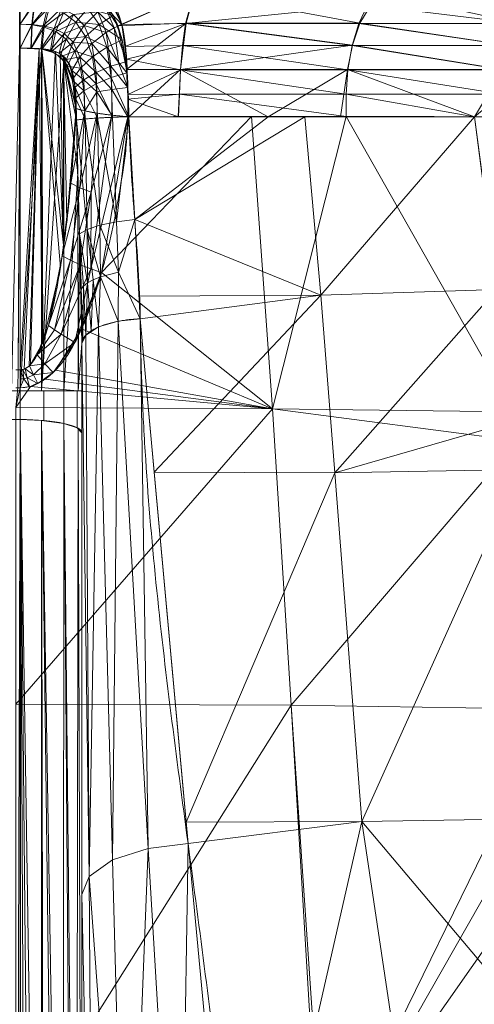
# Model space of a CAD drawing. Header units: millimetres. Extents: x -71 to 71, y -145 to 145.
# Tile 449 of 497: x 0 to 21, y 78 to 122. Entities that reach past the tile are written whole.
import ezdxf

# ---------------------------------------------------------------- set-up
doc = ezdxf.new("R2010")
doc.units = ezdxf.units.MM
doc.layers.add('1', color=7, linetype='CONTINUOUS')

msp = doc.modelspace()

# ---------------------------------------------------------------- linework, layer by layer
at = {"layer": '1', "color": 163, "linetype": 'Continuous', "lineweight": 13}
for p, q in [((0.2, 106.592, -43.162), (0.2, 121.191, -43.162)), ((0.2, 121.191, 43.163), (0.2, 105.639, 43.163)), ((3, 105.639, 40.363), (3, 107.788, 40.363)), ((0.2, 105.639, 43.163), (-0.2, 105.639, 43.163)), ((0.2, 104.34, 43.305), (-0.2, 104.34, 43.305)), ((0.2, 104.34, 43.305), (0.2, 40.777, 57.396)), ((3, 52.121, 52.014), (3, 103.734, 40.571))]:
    msp.add_line(p, q, dxfattribs=at)
at = {"layer": '1', "color": 163, "linetype": 'Continuous', "lineweight": 13, "extrusion": (-1, -6.31314e-05, 0)}
msp.add_arc((-121.191, -46.162, -0.208), 3, 90, 178.9872, dxfattribs=at)
at = {"layer": '1', "color": 163, "linetype": 'Continuous', "lineweight": 13, "extrusion": (-1, -4.69884e-05, -4.18213e-15)}
msp.add_arc((-121.191, 46.163, -0.206), 3, 181.0403, 270, dxfattribs=at)
at = {"layer": '1', "color": 163, "linetype": 'Continuous', "lineweight": 13, "extrusion": (0.999896, -0.014413, 0)}
msp.add_arc((106.584, -46.162, -1.336), 3, 90, 105.6502, dxfattribs=at)
at = {"layer": '1', "color": 163, "linetype": 'Continuous', "lineweight": 13, "extrusion": (0, 1, 0)}
msp.add_arc((-0.2, 40.363, 105.639), 2.8, 90, 180, dxfattribs=at)
at = {"layer": '1', "color": 163, "linetype": 'Continuous', "lineweight": 13, "extrusion": (-1, 0, 0)}
msp.add_arc((-105.639, 49.163, -0.2), 6, 270, 282.5, dxfattribs=at)
at = {"layer": '1', "color": 163, "linetype": 'Continuous', "lineweight": 13, "extrusion": (1, 0, 0)}
msp.add_arc((105.639, 49.163, 3), 8.8, 257.5, 270, dxfattribs=at)
at = {"layer": '1', "color": 163, "linetype": 'Continuous', "lineweight": 13, "extrusion": (0, 0.976296, -0.21644)}
msp.add_arc((-0.2, 62.062, 92.494), 2.8, 90, 180, dxfattribs=at)
at = {"layer": '1', "color": 163, "linetype": 'Continuous', "lineweight": 13}
for points, knots in [([(0.2, 124.19, -46.109), (0.864, 124.19, -46.093), (1.514, 124.193, -45.886), (2.749, 124.109, -45.104), (3.301, 124.029, -44.55), (4.239, 123.526, -43.12), (4.599, 123.124, -42.25), (4.923, 121.847, -40.968), (4.995, 121.3, -40.545), (5.077, 119.871, -39.931), (5.09, 118.985, -39.763), (5.084, 118.086, -39.876)], [0, 0, 0, 0, 0.25, 0.25, 0.5, 0.5, 0.75, 0.75, 0.875, 0.875, 1, 1, 1, 1]), ([(5.127, 118.086, 39.738), (5.119, 118.849, 39.777), (5.094, 119.494, 39.961), (4.996, 120.645, 40.453), (4.924, 121.141, 40.764), (4.617, 122.434, 41.787), (4.29, 123.028, 42.586), (3.385, 123.818, 44.07), (2.822, 124.008, 44.744), (1.576, 124.191, 45.743), (0.885, 124.19, 46.072), (0.2, 124.19, 46.108)], [0, 0, 0, 0, 0.124999, 0.124999, 0.249999, 0.249999, 0.499999, 0.499999, 0.75, 0.75, 1, 1, 1, 1]), ([(0.2, 121.191, 43.163), (0.53, 121.191, 43.163), (0.863, 121.194, 43.103), (1.48, 121.11, 42.875), (1.768, 121.02, 42.704), (2.251, 120.59, 42.295), (2.437, 120.248, 42.062), (2.624, 119.512, 41.769), (2.671, 119.232, 41.682), (2.737, 118.615, 41.55), (2.756, 118.282, 41.505), (2.76, 117.938, 41.496)], [0, 0, 0, 0, 0.25, 0.25, 0.5, 0.5, 0.75, 0.75, 0.875, 0.875, 1, 1, 1, 1]), ([(2.734, 118.455, -41.554), (2.744, 118.788, -41.533), (2.731, 119.127, -41.563), (2.665, 119.723, -41.692), (2.612, 119.978, -41.789), (2.406, 120.598, -42.104), (2.205, 120.826, -42.342), (1.715, 121.101, -42.738), (1.439, 121.147, -42.893), (0.834, 121.193, -43.108), (0.521, 121.191, -43.162), (0.2, 121.191, -43.162)], [0, 0, 0, 0, 0.125, 0.125, 0.25, 0.25, 0.5, 0.5, 0.75, 0.75, 1, 1, 1, 1]), ([(0.2, 106.592, -43.162), (0.497, 106.583, -43.162), (0.758, 106.887, -43.115), (1.178, 107.669, -42.995), (1.338, 108.127, -42.925), (1.547, 108.857, -42.818), (1.61, 109.11, -42.782), (1.727, 109.629, -42.71), (1.781, 109.891, -42.674), (1.935, 110.685, -42.563), (2.025, 111.225, -42.489), (2.266, 112.855, -42.264), (2.392, 113.957, -42.114), (2.549, 115.623, -41.889), (2.596, 116.18, -41.814), (2.649, 116.88, -41.72), (2.659, 117.02, -41.701), (2.679, 117.301, -41.664), (2.688, 117.442, -41.646), (2.712, 117.869, -41.599), (2.725, 118.159, -41.573), (2.734, 118.455, -41.554)], [0, 0, 0, 0, 0.125, 0.125, 0.25, 0.25, 0.3125, 0.3125, 0.375, 0.375, 0.5, 0.5, 0.75, 0.75, 0.875, 0.875, 0.90625, 0.90625, 0.9375, 0.9375, 1, 1, 1, 1]), ([(5.084, 118.086, -39.876), (5.071, 117.694, -39.927), (5.051, 117.323, -39.994), (5.008, 116.766, -40.12), (4.992, 116.568, -40.171), (4.955, 116.27, -40.252), (4.935, 116.134, -40.289), (4.834, 115.436, -40.482), (4.745, 114.875, -40.637), (4.445, 113.208, -41.101), (4.205, 112.107, -41.41), (3.741, 110.477, -41.872), (3.568, 109.936, -42.026), (3.272, 109.143, -42.252), (3.167, 108.882, -42.327), (2.94, 108.362, -42.476), (2.818, 108.083, -42.557), (2.411, 107.33, -42.783), (2.1, 106.868, -42.927), (1.279, 106.079, -43.176), (0.77, 105.775, -43.273), (0.188, 105.783, -43.273)], [0, 0, 0, 0, 0.0625, 0.0625, 0.09375, 0.09375, 0.125, 0.125, 0.25, 0.25, 0.5, 0.5, 0.625, 0.625, 0.6875, 0.6875, 0.75, 0.75, 0.875, 0.875, 1, 1, 1, 1]), ([(5.651, 108.914, 37.604), (5.642, 109.707, 37.929), (5.605, 110.397, 38.192), (5.512, 111.897, 38.676), (5.455, 112.653, 38.887), (5.283, 114.944, 39.424), (5.171, 116.498, 39.654), (5.126, 118.086, 39.739)], [0, 0, 0, 0, 0.25, 0.25, 0.5, 0.5, 1, 1, 1, 1]), ([(2.76, 117.938, 41.496), (2.78, 116.175, 41.452), (2.835, 114.454, 41.329), (2.918, 111.919, 41.043), (2.945, 111.083, 40.931), (2.986, 109.424, 40.674), (3, 108.604, 40.523), (3, 107.788, 40.363)], [0, 0, 0, 0, 0.5, 0.5, 0.75, 0.75, 1, 1, 1, 1]), ([(10.073, 61.306, 14.515), (10.025, 65.303, 16.379), (9.724, 69.277, 18.296), (8.887, 77.201, 22.183), (8.351, 81.15, 24.154), (7.555, 87.071, 27.114), (7.291, 89.044, 28.101), (6.796, 92.992, 30.07), (6.564, 94.967, 31.051), (6.164, 98.924, 32.995), (5.995, 100.906, 33.959), (5.81, 103.894, 35.371), (5.76, 104.892, 35.836), (5.704, 106.395, 36.517), (5.689, 106.898, 36.742), (5.665, 107.905, 37.182), (5.656, 108.409, 37.397), (5.651, 108.914, 37.604)], [0, 0, 0, 0, 0.25, 0.25, 0.5, 0.5, 0.625, 0.625, 0.75, 0.75, 0.875, 0.875, 0.9375, 0.9375, 0.96875, 0.96875, 1, 1, 1, 1]), ([(3, 107.788, 40.363), (3, 107.255, 40.145), (3, 106.731, 39.927), (3, 105.688, 39.491), (3, 105.169, 39.274), (3, 103.617, 38.626), (3, 102.587, 38.201), (3, 99.492, 36.946), (3, 97.423, 36.138), (3, 93.265, 34.571), (3, 91.177, 33.812), (3, 86.99, 32.32), (3, 84.891, 31.588), (3, 78.599, 29.396), (3, 74.409, 27.941), (3, 66.147, 24.843), (3, 62.077, 23.198), (3, 58.122, 21.357)], [0, 0, 0, 0, 0.03125, 0.03125, 0.0625, 0.0625, 0.125, 0.125, 0.25, 0.25, 0.375, 0.375, 0.5, 0.5, 0.75, 0.75, 1, 1, 1, 1])]:
    msp.add_open_spline(points, degree=3, knots=knots, dxfattribs=at)
for points in [[(0.161, 121.191, 43.163), (0.174, 121.191, 43.163), (0.187, 121.191, 43.163), (0.2, 121.191, 43.163)], [(0.2, 121.191, -43.162), (0.191, 121.191, -43.162), (0.181, 121.191, -43.162), (0.172, 121.191, -43.162)], [(5.084, 118.086, -39.876), (7.855, 118.087, -39.535), (13.329, 118.087, -38.289), (18.427, 118.087, -35.972), (20.83, 118.086, -34.574)], [(20.825, 118.086, 34.342), (18.428, 118.086, 35.762), (13.344, 118.084, 38.118), (7.889, 118.085, 39.388), (5.127, 118.086, 39.739)], [(0, 106.594, -43.162), (0.067, 106.594, -43.162), (0.133, 106.593, -43.162), (0.2, 106.592, -43.162)], [(0.188, 105.783, -43.273), (0.126, 105.784, -43.273), (0.063, 105.784, -43.273), (0, 105.785, -43.273)]]:
    msp.add_open_spline(points, degree=3, dxfattribs=at)
for points, weights in [([(2.734, 118.455, -41.554), (3.435, 118.214, -40.063), (5.084, 118.086, -39.876)], [1, 0.874367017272, 0.999996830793]), ([(5.126, 118.086, 39.739), (3.445, 118.036, 39.949), (2.76, 117.938, 41.496)], [1, 0.870655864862, 0.999983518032]), ([(5.651, 108.914, 37.604), (3, 108.797, 37.892), (3, 107.788, 40.363)], [1, 0.747160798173, 1])]:
    msp.add_rational_spline(points, weights, degree=2, dxfattribs=at)
for points in [[(8.107, 123.738, 43.425), (3.837, 123.423, 43.328), (4.632, 122.206, 41.672)], [(4.815, 122.273, -41.395), (4.238, 123.428, -42.999), (8.093, 123.733, -43.156)], [(4.632, 122.206, 41.672), (7.735, 122.325, 41.333), (8.107, 123.738, 43.425)], [(8.093, 123.733, -43.156), (7.706, 122.318, -41), (4.815, 122.273, -41.395)], [(7.706, 122.318, -41), (8.093, 123.733, -43.156), (15.976, 123.14, -39.583)], [(8.107, 123.738, 43.425), (7.735, 122.325, 41.333), (15.629, 122.324, 38.982)], [(15.629, 122.324, 38.982), (16.47, 123.737, 40.901), (8.107, 123.738, 43.425)], [(16.47, 123.737, 40.901), (15.629, 122.324, 38.982), (22.87, 122.321, 35.044)], [(22.87, 122.321, 35.044), (24.02, 123.732, 36.631), (16.47, 123.737, 40.901)], [(0.161, 122.327, 43.386), (0.2, 122.326, 43.386), (0.2, 123.293, 44.022)], [(0.2, 123.293, 44.022), (0.161, 123.293, 44.023), (0.161, 122.327, 43.386)], [(0.172, 122.284, -43.369), (0.171, 123.293, -44.022), (0.2, 123.293, -44.022)], [(0.2, 123.293, -44.022), (0.2, 122.284, -43.368), (0.172, 122.284, -43.369)], [(0.2, 122.284, -43.368), (0.2, 123.293, -44.022), (0.832, 123.262, -43.94)], [(0.863, 123.23, 43.904), (0.2, 123.293, 44.022), (0.2, 122.284, 43.369)], [(0.832, 123.262, -43.94), (0.717, 122.266, -43.318), (0.2, 122.284, -43.368)], [(0.2, 122.284, 43.369), (0.742, 122.247, 43.306), (0.863, 123.23, 43.904)], [(0.717, 122.266, -43.318), (0.832, 123.262, -43.94), (1.459, 123.175, -43.703)], [(1.459, 123.175, -43.703), (1.233, 122.208, -43.164), (0.717, 122.266, -43.318)], [(1.525, 123.074, 43.604), (0.863, 123.23, 43.904), (0.742, 122.247, 43.306)], [(0.742, 122.247, 43.306), (1.287, 122.144, 43.126), (1.525, 123.074, 43.604)], [(1.233, 122.208, -43.164), (1.459, 123.175, -43.703), (2.066, 123.011, -43.313)], [(2.066, 123.011, -43.313), (1.734, 122.09, -42.903), (1.233, 122.208, -43.164)], [(2.158, 122.805, 43.141), (1.525, 123.074, 43.604), (1.287, 122.144, 43.126)], [(1.734, 122.09, -42.903), (2.066, 123.011, -43.313), (2.622, 122.719, -42.77)], [(2.158, 122.805, 43.141), (2.721, 122.372, 42.544), (3.262, 123.001, 42.863)], [(3.776, 122.275, 41.951), (3.262, 123.001, 42.863), (2.721, 122.372, 42.544)], [(3.262, 123.001, 42.863), (3.776, 122.275, 41.951), (4.422, 122.673, 42.194)], [(3.72, 122.844, -42.298), (4.054, 123.075, -42.468), (4.461, 122.113, -41.316)], [(4.054, 123.075, -42.468), (4.387, 123.25, -42.668), (4.815, 122.273, -41.395)], [(4.815, 122.273, -41.395), (4.461, 122.113, -41.316), (4.054, 123.075, -42.468)], [(15.976, 123.14, -39.583), (15.58, 122.317, -38.658), (7.706, 122.318, -41)], [(22.813, 122.315, -34.758), (15.58, 122.317, -38.658), (15.976, 123.14, -39.583)], [(15.976, 123.14, -39.583), (23.365, 123.137, -35.534), (22.813, 122.315, -34.758)], [(1.287, 122.144, 43.126), (1.814, 121.948, 42.827), (2.158, 122.805, 43.141)], [(2.622, 122.719, -42.77), (2.199, 121.865, -42.533), (1.734, 122.09, -42.903)], [(2.721, 122.372, 42.544), (2.158, 122.805, 43.141), (1.814, 121.948, 42.827)], [(2.199, 121.865, -42.533), (2.622, 122.719, -42.77), (3.096, 122.227, -42.082)], [(3.72, 122.844, -42.298), (3.096, 122.227, -42.082), (2.622, 122.719, -42.77)], [(3.096, 122.227, -42.082), (3.72, 122.844, -42.298), (4.107, 121.913, -41.274)], [(4.461, 122.113, -41.316), (4.107, 121.913, -41.274), (3.72, 122.844, -42.298)], [(4.822, 121.572, 41.105), (4.422, 122.673, 42.194), (3.776, 122.275, 41.951)], [(0.161, 122.327, 43.386), (0.161, 122.283, 43.377), (0.2, 122.282, 43.377), (0.2, 122.326, 43.386)], [(0.2, 122.282, 43.377), (0.161, 122.283, 43.377), (0.161, 121.191, 43.163)], [(0.161, 121.191, 43.163), (0.2, 121.191, 43.163), (0.2, 122.282, 43.377)], [(0.172, 121.191, -43.162), (0.172, 122.284, -43.369), (0.2, 122.284, -43.368)], [(0.2, 122.284, -43.368), (0.2, 121.191, -43.162), (0.172, 121.191, -43.162)], [(0.2, 121.191, -43.162), (0.2, 122.284, -43.368), (0.717, 122.266, -43.318)], [(0.742, 122.247, 43.306), (0.2, 122.284, 43.369), (0.2, 121.191, 43.163)], [(0.717, 122.266, -43.318), (0.675, 121.189, -43.122), (0.2, 121.191, -43.162)], [(0.2, 121.191, 43.163), (0.694, 121.187, 43.118), (0.742, 122.247, 43.306)], [(0.675, 121.189, -43.122), (0.717, 122.266, -43.318), (1.233, 122.208, -43.164)], [(1.233, 122.208, -43.164), (1.137, 121.17, -43.001), (0.675, 121.189, -43.122)], [(1.287, 122.144, 43.126), (0.742, 122.247, 43.306), (0.694, 121.187, 43.118)], [(0.694, 121.187, 43.118), (1.172, 121.152, 42.989), (1.287, 122.144, 43.126)], [(1.137, 121.17, -43.001), (1.233, 122.208, -43.164), (1.734, 122.09, -42.903)], [(1.734, 122.09, -42.903), (1.57, 121.11, -42.804), (1.137, 121.17, -43.001)], [(1.814, 121.948, 42.827), (1.287, 122.144, 43.126), (1.172, 121.152, 42.989)], [(1.57, 121.11, -42.804), (1.734, 122.09, -42.903), (2.199, 121.865, -42.533)], [(1.814, 121.948, 42.827), (2.288, 121.606, 42.422), (2.721, 122.372, 42.544)], [(3.096, 122.227, -42.082), (2.601, 121.47, -42.06), (2.199, 121.865, -42.533)], [(3.168, 121.721, 41.861), (2.721, 122.372, 42.544), (2.288, 121.606, 42.422)], [(2.601, 121.47, -42.06), (3.096, 122.227, -42.082), (3.444, 121.408, -41.32)], [(2.721, 122.372, 42.544), (3.168, 121.721, 41.861), (3.776, 122.275, 41.951)], [(4.107, 121.913, -41.274), (3.444, 121.408, -41.32), (3.096, 122.227, -42.082)], [(4.127, 121.245, 41.059), (3.776, 122.275, 41.951), (3.168, 121.721, 41.861)], [(3.776, 122.275, 41.951), (4.127, 121.245, 41.059), (4.822, 121.572, 41.105)], [(4.107, 121.913, -41.274), (4.461, 122.113, -41.316), (4.675, 120.489, -40.267)], [(4.461, 122.113, -41.316), (4.815, 122.273, -41.395), (5.036, 120.585, -40.238)], [(5.036, 120.585, -40.238), (4.675, 120.489, -40.267), (4.461, 122.113, -41.316)], [(7.735, 122.325, 41.333), (4.632, 122.206, 41.672), (5.031, 120.233, 40.28)], [(4.951, 121.272, -40.691), (4.815, 122.273, -41.395), (7.706, 122.318, -41)], [(7.706, 122.318, -41), (7.567, 121.319, -40.222), (4.951, 121.272, -40.691)], [(5.031, 120.233, 40.28), (7.478, 120.223, 39.893), (7.735, 122.325, 41.333)], [(15.298, 121.324, 38.228), (7.735, 122.325, 41.333), (7.478, 120.223, 39.893)], [(15.277, 121.318, -37.951), (7.567, 121.319, -40.222), (7.706, 122.318, -41)], [(7.706, 122.318, -41), (15.58, 122.317, -38.658), (15.277, 121.318, -37.951)], [(15.298, 121.324, 38.228), (15.629, 122.324, 38.982), (7.735, 122.325, 41.333)], [(22.4, 121.316, -34.178), (15.277, 121.318, -37.951), (15.58, 122.317, -38.658)], [(15.629, 122.324, 38.982), (15.298, 121.324, 38.228), (22.427, 121.322, 34.432)], [(15.58, 122.317, -38.658), (22.813, 122.315, -34.758), (22.4, 121.316, -34.178)], [(22.427, 121.322, 34.432), (22.87, 122.321, 35.044), (15.629, 122.324, 38.982)], [(1.172, 121.152, 42.989), (1.616, 121.044, 42.778), (1.814, 121.948, 42.827)], [(2.199, 121.865, -42.533), (1.96, 120.964, -42.54), (1.57, 121.11, -42.804)], [(2.288, 121.606, 42.422), (1.814, 121.948, 42.827), (1.616, 121.044, 42.778)], [(1.616, 121.044, 42.778), (2.009, 120.805, 42.5), (2.288, 121.606, 42.422)], [(1.96, 120.964, -42.54), (2.199, 121.865, -42.533), (2.601, 121.47, -42.06)], [(2.67, 121.065, 41.943), (2.288, 121.606, 42.422), (2.009, 120.805, 42.5)], [(2.288, 121.606, 42.422), (2.67, 121.065, 41.943), (3.168, 121.721, 41.861)], [(3.476, 120.805, 41.178), (3.168, 121.721, 41.861), (2.67, 121.065, 41.943)], [(3.168, 121.721, 41.861), (3.476, 120.805, 41.178), (4.127, 121.245, 41.059)], [(3.444, 121.408, -41.32), (4.107, 121.913, -41.274), (4.316, 120.374, -40.342)], [(4.675, 120.489, -40.267), (4.316, 120.374, -40.342), (4.107, 121.913, -41.274)], [(5.045, 120.069, 40.207), (4.822, 121.572, 41.105), (4.127, 121.245, 41.059)], [(-0.2, 105.639, 43.163), (0.2, 105.639, 43.163), (0.2, 121.191, 43.163), (0.161, 121.191, 43.163)], [(0.2, 121.191, -43.162), (0.2, 106.592, -43.162), (0.1, 106.593, -43.162)], [(0.172, 121.191, -43.162), (0.2, 121.191, -43.162), (0.1, 106.593, -43.162)], [(0.2, 106.592, -43.162), (0.2, 121.191, -43.162), (1.052, 121.175, -43.029)], [(1.169, 121.151, 42.987), (0.2, 121.191, 43.163), (0.2, 105.639, 43.163)], [(0.374, 106.623, -43.157), (0.2, 106.592, -43.162), (1.052, 121.175, -43.029)], [(0.2, 105.639, 43.163), (1.169, 105.639, 42.99), (1.169, 121.151, 42.987)], [(1.052, 121.175, -43.029), (0.599, 106.769, -43.133), (0.374, 106.623, -43.157)], [(0.669, 106.839, -43.123), (0.599, 106.769, -43.133), (1.052, 121.175, -43.029)], [(1.19, 107.778, -42.979), (0.669, 106.839, -43.123), (1.052, 121.175, -43.029)], [(1.052, 121.175, -43.029), (1.182, 121.152, -42.965), (1.19, 107.778, -42.979)], [(1.789, 120.962, 42.668), (1.181, 121.151, 42.985), (1.169, 105.639, 42.99)], [(1.181, 121.151, 42.985), (1.169, 121.151, 42.987), (1.169, 105.639, 42.99)], [(1.182, 121.152, -42.965), (2.025, 111.249, -42.486), (1.218, 107.83, -42.971)], [(2.163, 112.25, -42.348), (1.182, 121.152, -42.965), (1.798, 121.04, -42.661)], [(2.163, 112.25, -42.348), (2.025, 111.249, -42.486), (1.182, 121.152, -42.965)], [(1.218, 107.83, -42.971), (1.19, 107.778, -42.979), (1.182, 121.152, -42.965)], [(2.601, 121.47, -42.06), (2.292, 120.678, -42.222), (1.96, 120.964, -42.54)], [(2.292, 120.678, -42.222), (2.601, 121.47, -42.06), (2.905, 120.808, -41.538)], [(3.444, 121.408, -41.32), (2.905, 120.808, -41.538), (2.601, 121.47, -42.06)], [(2.905, 120.808, -41.538), (3.444, 121.408, -41.32), (3.642, 120.092, -40.626)], [(4.316, 120.374, -40.342), (3.642, 120.092, -40.626), (3.444, 121.408, -41.32)], [(4.323, 119.861, 40.315), (4.127, 121.245, 41.059), (3.476, 120.805, 41.178)], [(4.127, 121.245, 41.059), (4.323, 119.861, 40.315), (5.045, 120.069, 40.207)], [(5.029, 120.702, -40.29), (4.951, 121.272, -40.691), (7.567, 121.319, -40.222)], [(7.567, 121.319, -40.222), (7.477, 120.218, -39.717), (5.029, 120.702, -40.29)], [(15.086, 120.218, -37.504), (7.477, 120.218, -39.717), (7.567, 121.319, -40.222)], [(7.478, 120.223, 39.893), (15.058, 120.222, 37.682), (15.298, 121.324, 38.228)], [(7.567, 121.319, -40.222), (15.277, 121.318, -37.951), (15.086, 120.218, -37.504)], [(15.298, 121.324, 38.228), (15.058, 120.222, 37.682), (22.112, 120.221, 33.999)], [(22.151, 120.216, -33.829), (15.086, 120.218, -37.504), (15.277, 121.318, -37.951)], [(15.277, 121.318, -37.951), (22.4, 121.316, -34.178), (22.151, 120.216, -33.829)], [(22.112, 120.221, 33.999), (22.427, 121.322, 34.432), (15.298, 121.324, 38.228)], [(2.177, 120.611, 42.34), (1.789, 120.962, 42.668), (1.169, 105.639, 42.99)], [(2.163, 112.25, -42.348), (1.798, 121.04, -42.661), (2.012, 120.933, -42.497)], [(2.009, 120.805, 42.5), (2.329, 120.385, 42.18), (2.67, 121.065, 41.943)], [(2.012, 120.933, -42.497), (2.158, 120.771, -42.343), (2.163, 112.25, -42.348)], [(2.158, 120.771, -42.343), (2.415, 120.488, -42.074), (2.669, 119.644, -41.683)], [(2.669, 119.644, -41.683), (2.734, 118.455, -41.554), (2.158, 120.771, -42.343)], [(2.734, 118.455, -41.554), (2.314, 113.341, -42.198), (2.158, 120.771, -42.343)], [(2.314, 113.341, -42.198), (2.163, 112.25, -42.348), (2.158, 120.771, -42.343)], [(2.905, 120.808, -41.538), (2.544, 120.184, -41.894), (2.292, 120.678, -42.222)], [(2.938, 120.29, 41.46), (2.67, 121.065, 41.943), (2.329, 120.385, 42.18)], [(2.544, 120.184, -41.894), (2.905, 120.808, -41.538), (3.086, 119.764, -41.072)], [(2.67, 121.065, 41.943), (2.938, 120.29, 41.46), (3.476, 120.805, 41.178)], [(3.642, 120.092, -40.626), (3.086, 119.764, -41.072), (2.905, 120.808, -41.538)], [(3.648, 119.582, 40.604), (3.476, 120.805, 41.178), (2.938, 120.29, 41.46)], [(3.476, 120.805, 41.178), (3.648, 119.582, 40.604), (4.323, 119.861, 40.315)], [(5.078, 119.091, -39.897), (5.029, 120.702, -40.29), (7.477, 120.218, -39.717)], [(1.169, 105.639, 42.99), (2.18, 105.639, 42.343), (2.177, 120.611, 42.34)], [(2.177, 120.611, 42.34), (2.821, 115.526, 41.33), (2.76, 117.938, 41.496)], [(2.821, 115.526, 41.33), (2.177, 120.611, 42.34), (2.18, 105.639, 42.343)], [(2.205, 120.586, 42.317), (2.177, 120.611, 42.34), (2.76, 117.938, 41.496)], [(2.76, 117.938, 41.496), (2.579, 119.687, 41.84), (2.205, 120.586, 42.317)], [(2.329, 120.385, 42.18), (2.562, 119.757, 41.867), (2.938, 120.29, 41.46)], [(3.092, 119.258, 41.055), (2.938, 120.29, 41.46), (2.562, 119.757, 41.867)], [(2.938, 120.29, 41.46), (3.092, 119.258, 41.055), (3.648, 119.582, 40.604)], [(3.642, 120.092, -40.626), (4.316, 120.374, -40.342), (4.357, 119.321, -40.07)], [(4.316, 120.374, -40.342), (4.675, 120.489, -40.267), (5.078, 119.405, -39.899)], [(5.078, 119.405, -39.899), (4.357, 119.321, -40.07), (4.316, 120.374, -40.342)], [(4.675, 120.489, -40.267), (5.036, 120.585, -40.238), (5.078, 119.405, -39.899)], [(5.031, 120.233, 40.28), (5.031, 120.222, 40.277), (7.478, 120.223, 39.893)], [(7.478, 120.223, 39.893), (5.031, 120.222, 40.277), (5.127, 118.086, 39.738)], [(7.477, 120.218, -39.717), (7.437, 119.101, -39.494), (5.078, 119.091, -39.897)], [(5.127, 118.086, 39.738), (7.364, 118.086, 39.271), (7.478, 120.223, 39.893)], [(7.478, 120.223, 39.893), (7.364, 118.086, 39.271), (11.459, 118.085, 38.417)], [(15.008, 119.1, -37.323), (7.437, 119.101, -39.494), (7.477, 120.218, -39.717)], [(7.477, 120.218, -39.717), (15.086, 120.218, -37.504), (15.008, 119.1, -37.323)], [(11.459, 118.085, 38.417), (15.058, 120.222, 37.682), (7.478, 120.223, 39.893)], [(11.459, 118.085, 38.417), (14.752, 118.085, 36.984), (15.058, 120.222, 37.682)], [(15.058, 120.222, 37.682), (14.752, 118.085, 36.984), (20.825, 118.086, 34.342)], [(22.067, 119.1, -33.711), (15.008, 119.1, -37.323), (15.086, 120.218, -37.504)], [(20.825, 118.086, 34.342), (22.112, 120.221, 33.999), (15.058, 120.222, 37.682)], [(15.086, 120.218, -37.504), (22.151, 120.216, -33.829), (22.067, 119.1, -33.711)], [(20.825, 118.086, 34.342), (21.843, 118.085, 33.629), (22.112, 120.221, 33.999)], [(3.086, 119.764, -41.072), (2.698, 119.425, -41.628), (2.544, 120.184, -41.894)], [(2.562, 119.757, 41.867), (2.704, 118.923, 41.616), (3.092, 119.258, 41.055)], [(2.698, 119.425, -41.628), (3.086, 119.764, -41.072), (3.129, 118.348, -40.931)], [(3.086, 119.764, -41.072), (3.642, 120.092, -40.626), (3.684, 119.211, -40.426)], [(3.129, 118.348, -40.931), (3.086, 119.764, -41.072), (3.684, 119.211, -40.426)], [(4.357, 119.321, -40.07), (3.684, 119.211, -40.426), (3.642, 120.092, -40.626)], [(4.394, 118.059, 39.926), (4.323, 119.861, 40.315), (3.648, 119.582, 40.604)], [(5.127, 118.086, 39.738), (5.045, 120.069, 40.207), (4.323, 119.861, 40.315)], [(4.323, 119.861, 40.315), (4.394, 118.059, 39.926), (5.127, 118.086, 39.738)], [(3.129, 118.348, -40.931), (2.734, 118.455, -41.554), (2.698, 119.425, -41.628)], [(3.712, 118.023, 40.306), (3.648, 119.582, 40.604), (3.092, 119.258, 41.055)], [(3.648, 119.582, 40.604), (3.712, 118.023, 40.306), (4.394, 118.059, 39.926)], [(3.684, 119.211, -40.426), (4.357, 119.321, -40.07), (4.363, 118.154, -40.051)], [(4.357, 119.321, -40.07), (5.078, 119.405, -39.899), (5.084, 118.086, -39.876)], [(5.084, 118.086, -39.876), (4.363, 118.154, -40.051), (4.357, 119.321, -40.07)], [(3.151, 117.981, 40.85), (3.092, 119.258, 41.055), (2.704, 118.923, 41.616)], [(2.704, 118.923, 41.616), (2.76, 117.938, 41.496), (3.151, 117.981, 40.85)], [(3.092, 119.258, 41.055), (3.151, 117.981, 40.85), (3.712, 118.023, 40.306)], [(3.684, 119.211, -40.426), (3.688, 118.244, -40.411), (3.129, 118.348, -40.931)], [(4.363, 118.154, -40.051), (3.688, 118.244, -40.411), (3.684, 119.211, -40.426)], [(5.084, 118.882, -39.846), (5.078, 119.091, -39.897), (7.437, 119.101, -39.494)], [(5.084, 118.882, -39.846), (7.437, 119.101, -39.494), (7.386, 118.086, -39.297)], [(7.386, 118.086, -39.297), (5.084, 118.086, -39.876), (5.084, 118.882, -39.846)], [(15.01, 118.087, -37.377), (7.386, 118.086, -39.297), (7.437, 119.101, -39.494)], [(7.437, 119.101, -39.494), (15.008, 119.1, -37.323), (15.01, 118.087, -37.377)], [(15.008, 119.1, -37.323), (22.067, 119.1, -33.711), (20.83, 118.086, -34.574)], [(20.83, 118.086, -34.574), (15.01, 118.087, -37.377), (15.008, 119.1, -37.323)], [(2.497, 115.067, -41.964), (2.734, 118.455, -41.554), (3.129, 118.348, -40.931)], [(3.129, 118.348, -40.931), (2.905, 114.858, -41.501), (2.497, 115.067, -41.964)], [(3.236, 112.964, 40.381), (3.151, 117.981, 40.85), (2.76, 117.938, 41.496)], [(2.905, 114.858, -41.501), (3.129, 118.348, -40.931), (3.688, 118.244, -40.411)], [(3.688, 118.244, -40.411), (3.424, 114.654, -41.134), (2.905, 114.858, -41.501)], [(3.818, 113.156, 39.728), (3.712, 118.023, 40.306), (3.151, 117.981, 40.85)], [(3.151, 117.981, 40.85), (3.236, 112.964, 40.381), (3.818, 113.156, 39.728)], [(3.424, 114.654, -41.134), (4.363, 118.154, -40.051), (3.403, 111.185, -41.765)], [(3.403, 111.185, -41.765), (4.363, 118.154, -40.051), (5.084, 118.086, -39.876)], [(5.084, 118.086, -39.876), (3.896, 111.02, -41.718), (3.403, 111.185, -41.765)], [(3.424, 114.654, -41.134), (3.688, 118.244, -40.411), (4.363, 118.154, -40.051)], [(4.573, 113.312, 39.275), (4.394, 118.059, 39.926), (3.712, 118.023, 40.306)], [(3.712, 118.023, 40.306), (3.818, 113.156, 39.728), (4.573, 113.312, 39.275)], [(10.703, 118.087, -38.462), (11.662, 104.832, -42.154), (3.896, 111.02, -41.718)], [(3.896, 111.02, -41.718), (5.084, 118.086, -39.876), (10.703, 118.087, -38.462)], [(5.126, 118.086, 39.739), (4.394, 118.059, 39.926), (4.573, 113.312, 39.275)], [(4.573, 113.312, 39.275), (5.398, 113.417, 39.066), (5.126, 118.086, 39.739)], [(11.459, 118.085, 38.417), (5.126, 118.086, 39.739), (5.398, 113.417, 39.066)], [(13.856, 109.985, 36.141), (13.126, 118.085, 37.692), (5.398, 113.417, 39.066)], [(5.398, 113.417, 39.066), (13.126, 118.085, 37.692), (11.459, 118.085, 38.417)], [(11.662, 104.832, -42.154), (10.703, 118.087, -38.462), (15.01, 118.087, -37.377)], [(22.611, 104.696, -38.201), (11.662, 104.832, -42.154), (15.01, 118.087, -37.377)], [(20.825, 118.086, 34.342), (13.126, 118.085, 37.692), (13.856, 109.985, 36.141)], [(13.856, 109.985, 36.141), (21.845, 110.248, 32.183), (20.825, 118.086, 34.342)], [(15.01, 118.087, -37.377), (20.83, 118.086, -34.574), (22.611, 104.696, -38.201)], [(2.76, 117.938, 41.496), (2.89, 112.764, 41.138), (3.236, 112.964, 40.381)], [(2.18, 105.639, 42.343), (2.827, 105.639, 41.332), (2.821, 115.526, 41.33)], [(2.89, 112.764, 41.138), (2.821, 115.526, 41.33), (2.827, 105.639, 41.332)], [(2.105, 111.769, -42.414), (2.497, 115.067, -41.964), (2.905, 114.858, -41.501)], [(2.905, 114.858, -41.501), (2.487, 111.568, -42.121), (2.105, 111.769, -42.414)], [(2.487, 111.568, -42.121), (2.905, 114.858, -41.501), (3.424, 114.654, -41.134)], [(3.424, 114.654, -41.134), (2.926, 111.37, -41.901), (2.487, 111.568, -42.121)], [(3.403, 111.185, -41.765), (2.926, 111.37, -41.901), (3.424, 114.654, -41.134)], [(3.838, 110.814, 39.196), (3.818, 113.156, 39.728), (3.236, 112.964, 40.381)], [(4.654, 111.025, 38.67), (4.573, 113.312, 39.275), (3.818, 113.156, 39.728)], [(3.818, 113.156, 39.728), (3.838, 110.814, 39.196), (4.654, 111.025, 38.67)], [(5.398, 113.417, 39.066), (4.573, 113.312, 39.275), (4.654, 111.025, 38.67)], [(4.654, 111.025, 38.67), (5.651, 108.914, 37.604), (5.398, 113.417, 39.066)], [(5.398, 113.417, 39.066), (5.593, 109.937, 37.936), (13.856, 109.985, 36.141)], [(3, 107.788, 40.363), (2.89, 112.764, 41.138), (2.827, 105.639, 41.332)], [(3.251, 110.541, 39.952), (3.236, 112.964, 40.381), (2.89, 112.764, 41.138)], [(2.89, 112.764, 41.138), (3.07, 110.396, 40.374), (3.251, 110.541, 39.952)], [(2.89, 112.764, 41.138), (2.965, 110.253, 40.803), (3.07, 110.396, 40.374)], [(3.236, 112.964, 40.381), (3.509, 110.683, 39.553), (3.838, 110.814, 39.196)], [(3.236, 112.964, 40.381), (3.251, 110.541, 39.952), (3.509, 110.683, 39.553)], [(1.477, 108.614, -42.854), (2.105, 111.769, -42.414), (2.487, 111.568, -42.121)], [(2.487, 111.568, -42.121), (1.757, 108.412, -42.735), (1.477, 108.614, -42.854)], [(1.757, 108.412, -42.735), (2.487, 111.568, -42.121), (2.926, 111.37, -41.901)], [(2.926, 111.37, -41.901), (2.056, 108.211, -42.658), (1.757, 108.412, -42.735)], [(2.056, 108.211, -42.658), (2.926, 111.37, -41.901), (3.403, 111.185, -41.765)], [(3.403, 111.185, -41.765), (2.682, 107.832, -42.632), (2.056, 108.211, -42.658)], [(3.403, 111.185, -41.765), (3.896, 111.02, -41.718), (2.682, 107.832, -42.632)], [(11.662, 104.832, -42.154), (2.982, 108.458, -42.448), (3.896, 111.02, -41.718)], [(3.759, 108.542, 38.517), (3.838, 110.814, 39.196), (3.509, 110.683, 39.553)], [(3.838, 110.814, 39.196), (3.759, 108.542, 38.517), (4.647, 108.8, 37.884)], [(4.647, 108.8, 37.884), (4.654, 111.025, 38.67), (3.838, 110.814, 39.196)], [(4.654, 111.025, 38.67), (4.647, 108.8, 37.884), (5.651, 108.914, 37.604)], [(3.044, 107.982, 39.89), (3.07, 110.396, 40.374), (2.965, 110.253, 40.803)], [(3.07, 110.396, 40.374), (3.044, 107.982, 39.89), (3.183, 108.178, 39.407)], [(3.183, 108.178, 39.407), (3.251, 110.541, 39.952), (3.07, 110.396, 40.374)], [(3.251, 110.541, 39.952), (3.183, 108.178, 39.407), (3.423, 108.369, 38.941)], [(3.423, 108.369, 38.941), (3.509, 110.683, 39.553), (3.251, 110.541, 39.952)], [(3.509, 110.683, 39.553), (3.423, 108.369, 38.941), (3.759, 108.542, 38.517)], [(2.965, 110.253, 40.803), (3, 107.788, 40.363), (3.044, 107.982, 39.89)], [(13.856, 109.985, 36.141), (5.593, 109.937, 37.936), (5.651, 108.914, 37.604)], [(13.856, 109.985, 36.141), (5.651, 108.914, 37.604), (6.285, 101.95, 34.248)], [(6.285, 101.95, 34.248), (14.49, 101.929, 32.78), (13.856, 109.985, 36.141)], [(21.845, 110.248, 32.183), (13.856, 109.985, 36.141), (14.49, 101.929, 32.78)], [(14.49, 101.929, 32.78), (22.622, 104.272, 30.537), (21.845, 110.248, 32.183)], [(0.968, 107.278, -43.055), (1.477, 108.614, -42.854), (1.757, 108.412, -42.735)], [(4.647, 108.8, 37.884), (3.759, 108.542, 38.517), (4.387, 84.356, 27.65)], [(4.387, 84.356, 27.65), (6.008, 84.881, 26.572), (4.647, 108.8, 37.884)], [(5.651, 108.914, 37.604), (4.647, 108.8, 37.884), (6.008, 84.881, 26.572)], [(6.008, 84.881, 26.572), (7.821, 85.097, 26.127), (5.651, 108.914, 37.604)], [(0.968, 107.278, -43.055), (1.757, 108.412, -42.735), (2.056, 108.211, -42.658)], [(2.056, 108.211, -42.658), (1.321, 106.869, -43.005), (0.968, 107.278, -43.055)], [(1.321, 106.869, -43.005), (2.056, 108.211, -42.658), (2.682, 107.832, -42.632)], [(11.662, 104.832, -42.154), (1.796, 106.58, -43.018), (2.982, 108.458, -42.448)], [(3.334, 83.603, 29.195), (3.183, 108.178, 39.407), (3, 107.788, 40.363)], [(3.759, 108.542, 38.517), (3.183, 108.178, 39.407), (3.334, 83.603, 29.195)], [(3.334, 83.603, 29.195), (4.387, 84.356, 27.65), (3.759, 108.542, 38.517)], [(2.682, 107.832, -42.632), (1.69, 106.474, -43.051), (1.321, 106.869, -43.005)], [(2.827, 105.639, 41.332), (3, 105.639, 40.363), (3, 107.788, 40.363)], [(3, 107.788, 40.363), (3, 82.794, 30.857), (3.334, 83.603, 29.195)], [(3, 82.794, 30.857), (3, 107.788, 40.363), (3, 105.639, 40.363)], [(0.617, 106.785, -43.131), (0.968, 107.278, -43.055), (1.321, 106.869, -43.005)], [(1.321, 106.869, -43.005), (0.807, 106.377, -43.136), (0.617, 106.785, -43.131)], [(0.807, 106.377, -43.136), (1.321, 106.869, -43.005), (1.69, 106.474, -43.051)], [(0.1, 106.593, -43.162), (0.2, 106.592, -43.162), (0.188, 105.783, -43.273), (0.094, 105.784, -43.273)], [(0.356, 106.195, -43.186), (0.194, 106.184, -43.19), (0.2, 106.592, -43.162)], [(0.2, 106.592, -43.162), (0.31, 106.603, -43.16), (0.356, 106.195, -43.186)], [(0.31, 106.603, -43.16), (0.416, 106.641, -43.154), (0.512, 106.232, -43.176)], [(0.512, 106.232, -43.176), (0.356, 106.195, -43.186), (0.31, 106.603, -43.16)], [(0.416, 106.641, -43.154), (0.617, 106.785, -43.131), (0.807, 106.377, -43.136)], [(0.807, 106.377, -43.136), (0.512, 106.232, -43.176), (0.416, 106.641, -43.154)], [(0.512, 106.232, -43.176), (0.807, 106.377, -43.136), (1.003, 105.977, -43.209)], [(1.69, 106.474, -43.051), (1.003, 105.977, -43.209), (0.807, 106.377, -43.136)], [(1.342, 106.182, -43.143), (1.796, 106.58, -43.018), (11.662, 104.832, -42.154)], [(0.188, 105.783, -43.273), (0.194, 106.184, -43.19), (0.356, 106.195, -43.186)], [(0.356, 106.195, -43.186), (0.611, 105.832, -43.256), (0.188, 105.783, -43.273)], [(0.356, 106.195, -43.186), (0.512, 106.232, -43.176), (0.611, 105.832, -43.256)], [(1.003, 105.977, -43.209), (0.611, 105.832, -43.256), (0.512, 106.232, -43.176)], [(0.657, 105.844, -43.252), (1.342, 106.182, -43.143), (11.662, 104.832, -42.154)], [(0.2, 105.639, 43.163), (-0.2, 105.639, 43.163), (-0.2, 104.34, 43.305), (0.2, 104.34, 43.305)], [(11.662, 104.832, -42.154), (0, 104.887, -43.525), (0.657, 105.844, -43.252)], [(0.188, 105.783, -43.273), (0.657, 105.844, -43.252), (0, 104.887, -43.525)], [(0.094, 105.784, -43.273), (0.188, 105.783, -43.273), (0, 104.887, -43.525)], [(0.2, 105.639, 43.163), (0.2, 104.34, 43.305), (1.272, 104.294, 43.097), (1.272, 105.639, 42.95)], [(1.272, 105.639, 42.95), (1.272, 104.294, 43.097), (2.18, 104.163, 42.504), (2.18, 105.639, 42.343)], [(2.18, 105.639, 42.343), (2.18, 104.163, 42.504), (2.787, 103.966, 41.617), (2.787, 105.639, 41.434)], [(2.787, 105.639, 41.434), (2.787, 103.966, 41.617), (3, 103.734, 40.571), (3, 105.639, 40.363)], [(3, 105.639, 40.363), (3, 53.664, 44.193), (3, 53.801, 37.623)], [(3, 53.664, 44.193), (3, 105.639, 40.363), (3, 103.734, 40.571)], [(3, 70.774, 26.577), (3, 82.794, 30.857), (3, 105.639, 40.363), (3, 53.801, 37.623)], [(0, 91.427, -47.3), (0, 104.887, -43.525), (11.662, 104.832, -42.154)], [(11.662, 104.832, -42.154), (12.498, 91.378, -46.143), (0, 91.427, -47.3)], [(12.498, 91.378, -46.143), (11.662, 104.832, -42.154), (22.787, 103.375, -38.558)], [(11.662, 104.832, -42.154), (22.611, 104.696, -38.201), (22.787, 103.375, -38.558)], [(0.2, 104.34, 43.305), (-0.2, 104.34, 43.305), (-0.2, 40.777, 57.396), (0, 40.783, 57.395)], [(0, 40.783, 57.395), (0.2, 40.777, 57.396), (0.2, 104.34, 43.305)], [(0.2, 104.34, 43.305), (0.806, 41.025, 57.274), (1.166, 41.516, 57.047)], [(0.2, 104.34, 43.305), (0.235, 40.777, 57.396), (0.498, 40.83, 57.368)], [(0.498, 40.83, 57.368), (0.806, 41.025, 57.274), (0.2, 104.34, 43.305)], [(0.2, 104.34, 43.305), (0.2, 40.777, 57.396), (0.235, 40.777, 57.396)], [(1.166, 41.516, 57.047), (1.169, 104.303, 43.136), (0.2, 104.34, 43.305)], [(1.169, 104.303, 43.136), (1.166, 41.516, 57.047), (1.288, 41.682, 56.97)], [(1.169, 104.303, 43.136), (1.927, 43.639, 56.152), (2.15, 44.866, 55.622)], [(1.288, 41.682, 56.97), (1.927, 43.639, 56.152), (1.169, 104.303, 43.136)], [(2.15, 44.866, 55.622), (2.18, 104.163, 42.504), (1.169, 104.303, 43.136)], [(2.18, 104.163, 42.504), (2.15, 44.866, 55.622), (2.595, 47.313, 54.565)], [(2.18, 104.163, 42.504), (2.595, 47.313, 54.565), (2.737, 48.999, 53.67)], [(2.737, 48.999, 53.67), (2.827, 103.944, 41.517), (2.18, 104.163, 42.504)], [(14.49, 101.929, 32.78), (22.913, 102.075, 29.598), (22.622, 104.272, 30.537)], [(2.827, 103.944, 41.517), (2.737, 48.999, 53.67), (3, 52.121, 52.014)], [(3, 52.121, 52.014), (3, 103.734, 40.571), (2.827, 103.944, 41.517)], [(3, 103.734, 40.571), (3, 52.121, 52.014), (3, 52.964, 48.936)], [(3, 103.734, 40.571), (3, 52.964, 48.936), (3, 53.664, 44.193)], [(22.787, 103.375, -38.558), (24.402, 91.205, -42.704), (12.498, 91.378, -46.143)], [(14.49, 101.929, 32.78), (6.285, 101.95, 34.248), (7.731, 86.078, 26.6)], [(7.731, 86.078, 26.6), (15.71, 86.096, 25.426), (14.49, 101.929, 32.78)], [(22.913, 102.075, 29.598), (14.49, 101.929, 32.78), (15.71, 86.096, 25.426)], [(15.71, 86.096, 25.426), (25.013, 86.249, 22.827), (22.913, 102.075, 29.598)], [(0, 71.5, -52.888), (0, 91.427, -47.3), (12.498, 91.378, -46.143)], [(12.498, 91.378, -46.143), (13.792, 69.918, -52.507), (0, 71.5, -52.888)], [(12.498, 91.378, -46.143), (24.402, 91.205, -42.704), (13.978, 69.897, -52.502)], [(13.978, 69.897, -52.502), (13.792, 69.918, -52.507), (12.498, 91.378, -46.143)], [(13.978, 69.897, -52.502), (24.402, 91.205, -42.704), (24.726, 88.76, -43.537)], [(13.978, 69.897, -52.502), (24.726, 88.76, -43.537), (25.122, 85.777, -44.592)], [(26.769, 73.013, 17.165), (25.013, 86.249, 22.827), (15.71, 86.096, 25.426)], [(15.71, 86.096, 25.426), (7.731, 86.078, 26.6), (7.821, 85.097, 26.127)], [(15.71, 86.096, 25.426), (7.821, 85.097, 26.127), (10.073, 61.306, 14.515)], [(10.073, 61.306, 14.515), (19.782, 58.866, 12.447), (15.71, 86.096, 25.426)], [(15.71, 86.096, 25.426), (19.782, 58.866, 12.447), (26.769, 73.013, 17.165)], [(25.122, 85.777, -44.592), (20.758, 67.882, -52.219), (13.978, 69.897, -52.502)], [(25.198, 66.054, -52.114), (20.758, 67.882, -52.219), (25.122, 85.777, -44.592)], [(7.821, 85.097, 26.127), (6.008, 84.881, 26.572), (7.428, 61.026, 15.118)], [(7.428, 61.026, 15.118), (10.073, 61.306, 14.515), (7.821, 85.097, 26.127)], [(6.008, 84.881, 26.572), (4.387, 84.356, 27.65), (5.045, 60.304, 16.669)], [(5.045, 60.304, 16.669), (7.428, 61.026, 15.118), (6.008, 84.881, 26.572)], [(5.045, 60.304, 16.669), (4.387, 84.356, 27.65), (3.334, 83.603, 29.195)], [(3.492, 59.254, 18.925), (3.334, 83.603, 29.195), (3, 82.794, 30.857)], [(3.334, 83.603, 29.195), (3.492, 59.254, 18.925), (5.045, 60.304, 16.669)], [(3, 82.794, 30.857), (3, 58.122, 21.357), (3.492, 59.254, 18.925)]]:
    msp.add_3dface(points, dxfattribs=at)

doc.saveas('drawing.dxf')
